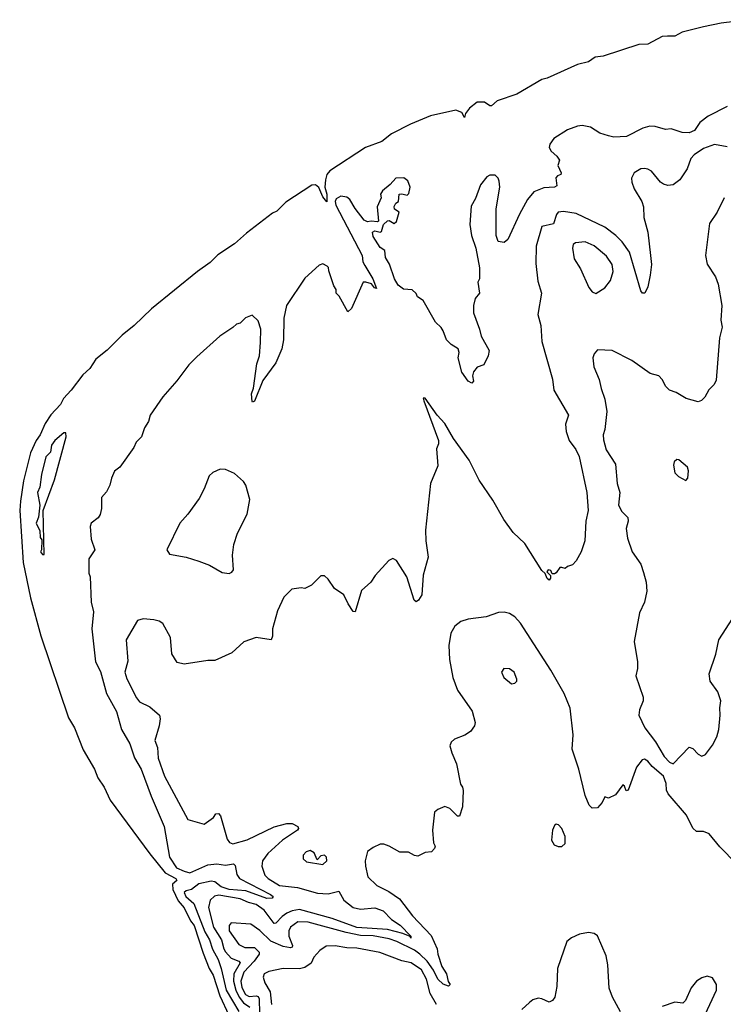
# Model space of a CAD drawing. Extents: x 1603745 to 1745082, y 385868 to 533966.
# Tile 632 of 646: x 1662669 to 1666584, y 521865 to 527347. Entities that reach past the tile are written whole.
import ezdxf

# ---------------------------------------------------------------- set-up
doc = ezdxf.new("R2010")
doc.units = 0

msp = doc.modelspace()

# ---------------------------------------------------------------- linework, layer by layer
at = {"layer": '0CON20XD'}
for points in [[(1666725, 527347.1), (1666572.8, 527327.2), (1666475, 527307.4), (1666355, 527277.4), (1666315, 527256.3), (1666274.3, 527255), (1666245, 527253.1), (1666165, 527210.7), (1666115, 527209.1), (1665915.6, 527144.4), (1665871.9, 527138.1), (1665835, 527112.1), (1665772.5, 527097.5), (1665605, 527022.2), (1665575, 527014.3), (1665435, 526932), (1665325, 526894.8), (1665295, 526868.2), (1665285, 526866.7), (1665255, 526888), (1665215, 526888.5), (1665171.6, 526855), (1665149.5, 526825), (1665145, 526802), (1665130, 526830), (1665095, 526843.2), (1664955, 526811.6), (1664843.2, 526765), (1664738.3, 526711.7), (1664685, 526668.1), (1664594.1, 526635.9), (1664394.2, 526505), (1664378.9, 526485), (1664370.9, 526455), (1664367.5, 526415), (1664377.9, 526375), (1664377.6, 526332.4), (1664355, 526360.9), (1664333.6, 526413.6), (1664315, 526427.9), (1664295, 526425.7), (1664149.2, 526330.8), (1664099.7, 526280.3), (1664075, 526270.8), (1663931.6, 526158.4), (1663865, 526098.4), (1663771.6, 526038.4), (1663727.9, 525995), (1663658.9, 525945), (1663402.8, 525737.2), (1663305, 525644), (1663238.4, 525591.6), (1663155, 525506.7), (1663093.4, 525456.6), (1663059.7, 525405), (1663020.8, 525369.2), (1662955.6, 525284.4), (1662911.8, 525238.2), (1662896.1, 525205), (1662841.9, 525148.1), (1662810.3, 525099.7), (1662782.8, 525035), (1662761.1, 525005), (1662729, 524935), (1662690.2, 524779.8), (1662672.7, 524667.3), (1662668.8, 524615), (1662688.4, 524325), (1662728.4, 524128.4), (1662786.1, 523916.1), (1662940.4, 523460.4), (1662973, 523405), (1663022, 523282), (1663085.4, 523175), (1663104.5, 523125.5), (1663138.5, 523075), (1663171.8, 523001.8), (1663392.4, 522702.4), (1663478.2, 522598.2), (1663538.2, 522565), (1663542.5, 522555), (1663518.8, 522535), (1663520.7, 522505), (1663550.7, 522440.7), (1663585, 522402.2), (1663620, 522330), (1663639.4, 522305), (1663689.8, 522149.8), (1663724, 522064), (1663745, 522028.2), (1663782.1, 521912.1), (1663833.3, 521805)], [(1666605, 526864), (1666499.3, 526810.7), (1666454.5, 526775.5), (1666425, 526730), (1666395, 526716.9), (1666355, 526719.2), (1666295, 526738.8), (1666263.6, 526736.4), (1666205, 526752.9), (1666175, 526754.3), (1666137, 526743), (1666045, 526696.7), (1665975, 526694), (1665945, 526700.8), (1665897.5, 526715), (1665845, 526748.8), (1665798.8, 526758.8), (1665772.5, 526755), (1665717, 526733), (1665641.2, 526685), (1665618.8, 526655), (1665616.2, 526635), (1665625.9, 526615.9), (1665657.7, 526587.7), (1665672.5, 526565), (1665663.3, 526535), (1665682.5, 526495), (1665680, 526485), (1665661.7, 526478.3), (1665653, 526467), (1665658, 526422), (1665645.8, 526414.2), (1665585, 526411.2), (1665530.5, 526389.5), (1665494.7, 526345.3), (1665449.5, 526265), (1665385, 526122.5), (1665365, 526107.5), (1665331.7, 526111.7), (1665321.2, 526145), (1665320.6, 526295), (1665340.6, 526415), (1665337.9, 526447.9), (1665332, 526465), (1665315, 526482), (1665285, 526482), (1665268.3, 526471.7), (1665233, 526427), (1665205, 526352.5), (1665180.7, 526309.3), (1665173.9, 526206.1), (1665183.6, 526146.4), (1665206.7, 526075), (1665227.5, 525965), (1665227.5, 525905), (1665217.5, 525885), (1665226.7, 525825), (1665203.8, 525795), (1665194, 525755), (1665194, 525715), (1665228, 525625), (1665236.2, 525585), (1665281.4, 525505), (1665275.7, 525475), (1665252.5, 525425), (1665215, 525412.5), (1665195, 525387.5), (1665188.8, 525365), (1665193.3, 525335), (1665185, 525323.8), (1665165, 525333.8), (1665129.4, 525385), (1665108.8, 525465), (1665114.3, 525495), (1665109.4, 525515), (1665069.7, 525539.7), (1665044.4, 525564.4), (1665026, 525615), (1665015, 525633.3), (1664982.7, 525662.7), (1664915, 525783.3), (1664883.3, 525805), (1664875, 525822.5), (1664853.6, 525843.6), (1664805, 525846.7), (1664775, 525868.9), (1664754.8, 525905), (1664726.9, 525986.9), (1664705, 526023.3), (1664701.7, 526061.7), (1664675, 526079.2), (1664635, 526140), (1664631.4, 526165), (1664645, 526171.4), (1664675, 526163.3), (1664683, 526167), (1664693.9, 526206.1), (1664715, 526226.7), (1664725, 526230), (1664753.3, 526213.3), (1664765, 526223.3), (1664780, 526275), (1664755, 526292.5), (1664753, 526307), (1664762.5, 526325), (1664776.7, 526335), (1664780, 526375), (1664795, 526377.5), (1664825, 526370), (1664835, 526378.8), (1664842.1, 526415), (1664829.7, 526449.7), (1664806.4, 526466.4), (1664761.2, 526465), (1664730.9, 526429.1), (1664687.1, 526395), (1664677.5, 526375), (1664680, 526355), (1664658.8, 526305), (1664666.2, 526225), (1664659.2, 526220.8), (1664625, 526226), (1664605, 526221.2), (1664585, 526231.1), (1664535, 526296), (1664505.6, 526345.6), (1664489.3, 526359.3), (1664455.3, 526364.7), (1664430.8, 526349.2), (1664424.6, 526335), (1664427.7, 526315), (1664574.8, 526035), (1664578.6, 525998.6), (1664589.4, 525979.4), (1664634.2, 525905), (1664655, 525850), (1664643.6, 525853.6), (1664626.2, 525876.2), (1664595, 525886.7), (1664580, 525885), (1664515, 525740), (1664495, 525720), (1664447, 525807), (1664430, 525825), (1664430, 525845), (1664417.5, 525865), (1664388.3, 525948.3), (1664387, 525967), (1664380, 525975), (1664355, 525987.5), (1664335, 525980), (1664255, 525907.5), (1664154, 525755), (1664138, 525685), (1664137.1, 525565), (1664128, 525515), (1664094.1, 525435.9), (1664021.7, 525338.3), (1663975, 525223.3), (1663965, 525217.5), (1663961.7, 525221.7), (1663958, 525265), (1663970, 525295), (1663989.1, 525430.9), (1664004, 525475), (1664009.5, 525550.5), (1664011.2, 525625), (1663995, 525670), (1663961.7, 525701.7), (1663925, 525687.5), (1663895, 525657.5), (1663875, 525652.5), (1663855, 525632.5), (1663782.5, 525585), (1663655, 525470), (1663610, 525425), (1663543.9, 525336.1), (1663465, 525247.5), (1663394.1, 525145.9), (1663385, 525110), (1663362.5, 525075), (1663347.5, 525025), (1663317.5, 524995), (1663303.3, 524965), (1663226.2, 524855), (1663195.9, 524834.1), (1663178.8, 524795), (1663171.2, 524755), (1663151.7, 524718.3), (1663123.8, 524686.2), (1663124.2, 524625), (1663117.3, 524592.7), (1663105.6, 524574.4), (1663067.1, 524545), (1663060.6, 524525), (1663065.8, 524455.8), (1663087.5, 524395), (1663053.8, 524345), (1663054.4, 524265), (1663061.4, 524245), (1663065.7, 524105), (1663079.7, 524049.7), (1663070.6, 523955), (1663091.2, 523771.2), (1663118, 523718), (1663152.7, 523595), (1663208.2, 523495), (1663235.7, 523395), (1663282, 523315), (1663306.9, 523236.9), (1663345.5, 523175), (1663400, 523025), (1663472, 522855), (1663502, 522685), (1663541.4, 522625), (1663585, 522607.1), (1663615, 522597.7), (1663715, 522642.5), (1663765, 522647.5), (1663815, 522639.2), (1663858.1, 522648.1), (1663868.8, 522638.8), (1663877.4, 522587.4), (1663891.2, 522565), (1664065, 522477.5), (1664079.5, 522465), (1664074.5, 522455.5), (1664045, 522454.4), (1663927.3, 522497.3), (1663835, 522504.2), (1663789.8, 522519.8), (1663755, 522547.7), (1663735, 522551), (1663665, 522536.6), (1663625, 522504.9), (1663595, 522496.9), (1663585, 522487.3), (1663592.6, 522465), (1663637.1, 522427.1), (1663698.4, 522268.4), (1663725.5, 522225), (1663741.5, 522171.5), (1663772.4, 522115), (1663789.4, 522065), (1663817.3, 521945), (1663887.4, 521825)], [(1666605, 526639.1), (1666535, 526651.5), (1666475, 526630), (1666422.5, 526595), (1666404.3, 526575), (1666382.4, 526517.6), (1666342, 526455), (1666305, 526428), (1666275, 526423.8), (1666251.7, 526431.7), (1666235, 526443.3), (1666185, 526503.8), (1666165, 526515.8), (1666145, 526519.2), (1666125, 526517.5), (1666088.8, 526495), (1666074.4, 526465.6), (1666075, 526442.5), (1666089.2, 526405), (1666131.2, 526335), (1666140, 526305), (1666141.2, 526245), (1666164.4, 526164.4), (1666180, 526035), (1666184.2, 525985), (1666177.5, 525925), (1666165, 525860), (1666147.5, 525825), (1666135, 525823.8), (1666125, 525837.5), (1666062.5, 526052.5), (1666020.7, 526110.7), (1665986.1, 526146.1), (1665925, 526191.7), (1665765, 526267.3), (1665695, 526278.8), (1665666, 526275), (1665656.7, 526263.3), (1665639.3, 526210.7), (1665574.2, 526195.8), (1665543.1, 526086.9), (1665540.3, 525990.3), (1665551.7, 525891.7), (1665572.2, 525825), (1665551.8, 525705), (1665569.1, 525645), (1665574.6, 525555), (1665634.4, 525345), (1665640.6, 525285), (1665723.3, 525145), (1665705.7, 525095), (1665710.6, 525055), (1665726.7, 525005), (1665764.6, 524954.6), (1665781.8, 524915), (1665825.6, 524715), (1665832, 524615), (1665819.2, 524555), (1665813.3, 524445), (1665793.3, 524385), (1665766.4, 524333.6), (1665745, 524312.5), (1665716.7, 524303.3), (1665705, 524292.5), (1665686.7, 524296.7), (1665675, 524297.5), (1665655, 524267.5), (1665645, 524262.5), (1665632.5, 524262.5), (1665625, 524280), (1665610, 524285), (1665602.5, 524272.5), (1665622.5, 524252.5), (1665623, 524237), (1665615, 524227.5), (1665605, 524236.7), (1665593.8, 524263.8), (1665575, 524281.2), (1665480.6, 524430.6), (1665415, 524492.9), (1665363.3, 524565), (1665302, 524672), (1665225, 524784.2), (1665169.4, 524895), (1665083.6, 525015), (1665035, 525098.6), (1664992.2, 525145), (1664925, 525240), (1664915, 525240), (1664917.1, 525225), (1664999.2, 525005), (1665000, 524985), (1664987.5, 524957.5), (1664995.9, 524864.1), (1664954.6, 524765), (1664927.5, 524505), (1664928.9, 524445), (1664941.8, 524355), (1664914.4, 524255), (1664907.5, 524145), (1664888.8, 524115), (1664875, 524106.7), (1664864.5, 524114.5), (1664823.3, 524245), (1664766.1, 524336.1), (1664745, 524347.5), (1664723.6, 524336.4), (1664647, 524253), (1664622.5, 524215), (1664571.7, 524168.3), (1664535, 524050), (1664525, 524052.5), (1664495.9, 524095.9), (1664472.5, 524145), (1664420.7, 524180.7), (1664385, 524232.5), (1664365, 524250), (1664345, 524250), (1664292, 524198), (1664255, 524180), (1664235, 524183.3), (1664184.1, 524175.9), (1664138.3, 524131.7), (1664103.2, 524056.8), (1664076, 523955), (1664075.6, 523914.4), (1664067.5, 523895), (1663985, 523906.7), (1663916.2, 523883.8), (1663848.6, 523821.4), (1663755, 523779.6), (1663715, 523780), (1663585, 523760), (1663545, 523767.5), (1663515.9, 523815.9), (1663508.1, 523908.1), (1663464.5, 523985), (1663445, 523998.8), (1663415, 524005.3), (1663355, 524011.1), (1663325, 524002.5), (1663262, 523895), (1663270, 523775), (1663254.2, 523715), (1663265, 523677.5), (1663318.3, 523571.7), (1663335, 523550), (1663392.3, 523522.3), (1663446.2, 523475), (1663450, 523455), (1663444.3, 523415), (1663420.6, 523335), (1663435.5, 523295), (1663440, 523235), (1663474.2, 523135), (1663604.4, 522895), (1663695, 522868), (1663747.5, 522905), (1663760, 522925), (1663775, 522927.5), (1663786.2, 522915), (1663824.1, 522784.1), (1663836.1, 522766.1), (1663855, 522759.6), (1663935, 522781.4), (1664085, 522853.9), (1664155, 522871.6), (1664185, 522872.9), (1664216.9, 522855), (1664220.5, 522845), (1664215.5, 522835), (1664131, 522779), (1664049.3, 522705), (1664020.8, 522665), (1664016.4, 522635), (1664033.1, 522585), (1664051.8, 522565), (1664115, 522526.9), (1664215, 522514.8), (1664326, 522485), (1664385, 522481.2), (1664445, 522494.4), (1664472.3, 522445), (1664525, 522403.9), (1664565, 522395.7), (1664645, 522402.2), (1664691.5, 522385), (1664737.7, 522337.7), (1664785.7, 522305.7), (1664845.9, 522245), (1664845.6, 522234.4), (1664842, 522242), (1664800.2, 522260.2), (1664715, 522281.9), (1664545, 522293.4), (1664406.8, 522343.2), (1664225, 522392.9), (1664185, 522386.2), (1664156.3, 522373.7), (1664129.5, 522355), (1664095, 522317.9), (1664085, 522315.5), (1664028.9, 522388.9), (1663985, 522421.7), (1663941.6, 522431.6), (1663895, 522452), (1663776.7, 522473.3), (1663752.5, 522467.5), (1663728.1, 522445), (1663719, 522405), (1663746.4, 522295), (1663792.3, 522225), (1663804.2, 522175), (1663815, 522156.9), (1663845, 522121.6), (1663887.8, 522105), (1663895.9, 522095.9), (1663861.3, 522035), (1663859.1, 521995), (1663870.7, 521945), (1663889.5, 521905), (1663914.5, 521874.5), (1663948.6, 521848.6)], [(1666590, 526355), (1666550, 526275), (1666506.8, 526213.2), (1666485.6, 526035), (1666495, 525986.7), (1666541.2, 525915), (1666556.7, 525875), (1666575.8, 525755.8), (1666571.2, 525675), (1666577.5, 525635), (1666562.5, 525575), (1666545, 525340), (1666533, 525317), (1666503.9, 525286.1), (1666482.5, 525245), (1666463.6, 525226.4), (1666445, 525220), (1666378.3, 525238.3), (1666321.7, 525271.7), (1666285, 525284), (1666264.4, 525304.4), (1666245, 525343.8), (1666225, 525364.2), (1666178.1, 525378.1), (1666075, 525450), (1665965, 525506), (1665885, 525510), (1665865, 525487.5), (1665858.8, 525465), (1665864, 525415), (1665894.4, 525344.4), (1665904.3, 525294.3), (1665925.6, 525235), (1665935.6, 525165), (1665925.4, 525065), (1665916.4, 525035), (1665917.2, 525007.2), (1665933.1, 524953.1), (1665985, 524872.5), (1665994.3, 524765), (1666008.2, 524715), (1666001.5, 524645), (1666019.4, 524609.4), (1666052.5, 524575), (1666054.3, 524555), (1666044.4, 524515), (1666050.6, 524460.6), (1666076.4, 524385), (1666125.5, 524315), (1666140.2, 524270.2), (1666154.4, 524215), (1666159.2, 524165), (1666145.8, 524104.2), (1666118, 524045), (1666089.2, 523885), (1666107.3, 523772.7), (1666107.5, 523735), (1666098, 523695), (1666139.2, 523575), (1666139.2, 523555), (1666118, 523505), (1666114.4, 523475.6), (1666148.4, 523405), (1666206.3, 523326.3), (1666254.6, 523244.6), (1666285, 523214.3), (1666305, 523204.5)], [(1665875, 525823.3), (1665925, 525853.8), (1665955.7, 525895), (1665971.1, 525945), (1665966.5, 525985), (1665935, 526031.4), (1665865, 526088.1), (1665815, 526110.8), (1665762.5, 526105), (1665748.8, 526095), (1665745.6, 526075), (1665754.3, 526015), (1665789.7, 525959.7), (1665835.9, 525855.9), (1665855, 525832.5), (1665875, 525823.3)], [(1662805, 524370), (1662800, 524615), (1662863.3, 524785), (1662926.7, 525025), (1662925, 525047.5), (1662915, 525046.7), (1662865, 525004.2), (1662845, 524978), (1662840.3, 524939.7), (1662815, 524912.5), (1662790, 524815), (1662781.2, 524745), (1662768.8, 524715), (1662780, 524645), (1662773, 524577), (1662760, 524545), (1662781.7, 524501.7), (1662783.3, 524465), (1662791.7, 524451.7), (1662790, 524395), (1662783.9, 524383.9), (1662795, 524370), (1662805, 524370)], [(1666375, 524782.5), (1666386.7, 524795), (1666390.8, 524835), (1666385.8, 524855), (1666337.1, 524897.1), (1666325, 524898), (1666311.2, 524885), (1666306.4, 524866.4), (1666313.8, 524825), (1666334.2, 524804.2), (1666375, 524782.5)], [(1663835, 524263.8), (1663849.5, 524270.5), (1663858, 524285), (1663853.3, 524365), (1663860.5, 524425), (1663881.3, 524488.7), (1663935, 524594), (1663950.4, 524675), (1663926.5, 524755), (1663915, 524775.4), (1663865, 524820.8), (1663815, 524842), (1663785, 524844), (1663744.3, 524825.7), (1663722.7, 524807.3), (1663695.6, 524735), (1663667.7, 524682.3), (1663605, 524594.4), (1663560.4, 524545), (1663487.5, 524395), (1663502.4, 524372.4), (1663595, 524354.5), (1663665, 524333.3), (1663725, 524309.4), (1663795, 524269.2), (1663835, 524263.8)], [(1666658.3, 522648.3), (1666565, 522742.5), (1666505, 522814.3), (1666475, 522827.1), (1666435, 522828), (1666415.6, 522845.6), (1666378.7, 522918.7), (1666277, 523037), (1666267.4, 523057.4), (1666265.6, 523095), (1666251, 523135), (1666188.7, 523188.7), (1666165, 523219.1), (1666145, 523230), (1666132.9, 523227.1), (1666100.8, 523185), (1666055, 523057.5), (1666043.6, 523053.6), (1666035, 523080), (1666025, 523087.5), (1665985, 523032.5), (1665945, 523012.5), (1665925, 523020), (1665910.7, 522989.3), (1665885, 522960), (1665855, 522957.5), (1665837.5, 522975), (1665815, 523027.5), (1665780.9, 523175), (1665742.5, 523285), (1665749.2, 523365), (1665731.4, 523515), (1665699.3, 523595), (1665624.8, 523724.8), (1665455, 523986.7), (1665425, 524022), (1665395, 524041.1), (1665365, 524048.5), (1665333.9, 524046.1), (1665265, 524022.9), (1665165, 524010), (1665123.6, 523996.4), (1665089.7, 523970.3), (1665068.7, 523931.3), (1665057.4, 523862.6), (1665060.9, 523785), (1665078.5, 523685), (1665105.5, 523615), (1665186.9, 523496.9), (1665204.3, 523435), (1665199.2, 523415), (1665176.6, 523383.4), (1665145.6, 523364.4), (1665087.7, 523342.3), (1665070, 523325), (1665063.3, 523305), (1665073.3, 523265), (1665100, 523205), (1665121.7, 523091.7), (1665133.3, 523075), (1665136.7, 523055), (1665132.5, 522965), (1665116.4, 522913.6), (1665105, 522913.3), (1665062.5, 522955), (1665035, 522967.5), (1664995, 522950), (1664977.5, 522935), (1664966.7, 522835), (1664972.5, 522765), (1664980, 522745), (1664977, 522733), (1664960, 522715), (1664925, 522710), (1664885, 522690), (1664865, 522693.3), (1664833, 522713), (1664785, 522713.3), (1664725, 522746.7), (1664696.1, 522756.1), (1664673.9, 522756.1), (1664635, 522738.8), (1664605, 522716.2), (1664592, 522665), (1664592.5, 522635), (1664605.8, 522575.8), (1664656.9, 522526.9), (1664722.8, 522492.8), (1664782.1, 522452.1), (1664855, 522358.6), (1664959.2, 522249.2), (1664992.1, 522175), (1664995.5, 522145), (1665017.6, 522075), (1665044.7, 522035), (1665052.5, 521992.5), (1665064.4, 521975), (1665054.4, 521965.6), (1665025, 521978.2), (1664995, 522005.7), (1664971.4, 522055), (1664936.2, 522105), (1664895.7, 522145), (1664865, 522167.3), (1664768.2, 522215), (1664725, 522230), (1664635, 522247.4), (1664565, 522248.5), (1664485.3, 522265.3), (1664275, 522322.8), (1664216.3, 522323.7), (1664175.9, 522295), (1664167.4, 522275), (1664167.4, 522245), (1664186.5, 522193.5), (1664185.8, 522184.2), (1664175, 522179.3), (1664135, 522187.2), (1664066.1, 522216.1), (1664005, 522277.1), (1663955, 522310.9), (1663845, 522318.6), (1663833.6, 522305), (1663834.7, 522275), (1663889.1, 522199.1), (1663922.3, 522182.3), (1663975, 522181.6), (1664001.4, 522155), (1664000.7, 522145), (1663974.5, 522105.5), (1663916, 522045), (1663898.9, 521995), (1663905, 521958.7), (1663925, 521919.3), (1663945, 521908.6), (1663985, 521912.6), (1663995, 521908.2), (1664000.8, 521895), (1664002.9, 521815)], [(1666305, 523204.5), (1666395, 523296.7), (1666415, 523290), (1666445, 523257.5), (1666465, 523247.5), (1666485, 523256.2), (1666525, 523308), (1666548.1, 523355), (1666558.9, 523395), (1666566.9, 523475), (1666564.3, 523515.7), (1666571.4, 523555), (1666554.2, 523604.2), (1666512, 523665), (1666506, 523705), (1666542.2, 523815), (1666560, 523895), (1666636.9, 524015)], [(1665405, 523650), (1665425, 523652.5), (1665435.9, 523664.1), (1665436.2, 523675), (1665420, 523715), (1665395, 523733.3), (1665362.5, 523735), (1665350, 523715), (1665363.3, 523685), (1665405, 523650)], [(1665685, 522743.3), (1665705, 522760), (1665705, 522800), (1665686.2, 522845), (1665667.5, 522865), (1665655, 522867.5), (1665645, 522860), (1665633.3, 522835), (1665628.3, 522778.3), (1665643.9, 522753.9), (1665665, 522743.8), (1665685, 522743.3)], [(1664355, 522644), (1664378.8, 522665), (1664376.7, 522685), (1664365.9, 522695.9), (1664345, 522692.5), (1664325, 522670), (1664308.3, 522708.3), (1664285, 522721.2), (1664263.3, 522715), (1664246.2, 522695), (1664246.7, 522675), (1664265, 522658.8), (1664355, 522644)], [(1666012.8, 521822.8), (1665967.1, 521905), (1665948.9, 521955), (1665940.9, 522085), (1665932.2, 522135), (1665885, 522246), (1665865, 522260), (1665835, 522264.5), (1665785, 522256.5), (1665740, 522235), (1665713.8, 522215), (1665660.8, 522065), (1665658, 521965), (1665646.2, 521905), (1665633, 521887), (1665615, 521877.5), (1665575, 521896.2), (1665555, 521898.8), (1665525, 521891.2), (1665506.7, 521875), (1665463, 521837)], [(1664988.6, 521865), (1664953.2, 521925), (1664932.7, 522005), (1664905, 522056.4), (1664846.6, 522096.6), (1664795, 522106.5), (1664673.3, 522153.3), (1664545, 522177.9), (1664489.5, 522180.5), (1664425, 522191.5), (1664375, 522188.6), (1664338.6, 522165), (1664305, 522127.1), (1664290.4, 522095), (1664255, 522069.5), (1664225, 522063.7), (1664135, 522065.4), (1664055, 522047.8), (1664029.2, 522035), (1664023, 522017), (1664033.3, 521985), (1664063.1, 521935), (1664069.8, 521865)], [(1666472, 521785), (1666546.2, 521945), (1666546.7, 521975), (1666525, 522012.5), (1666495, 522022.5), (1666465, 522013.3), (1666435, 521993.3), (1666405, 521957.5), (1666373.8, 521886.2), (1666358.3, 521871.7), (1666315, 521878), (1666245, 521852.5)]]:
    msp.add_lwpolyline(points, dxfattribs=at)

doc.saveas('drawing.dxf')
